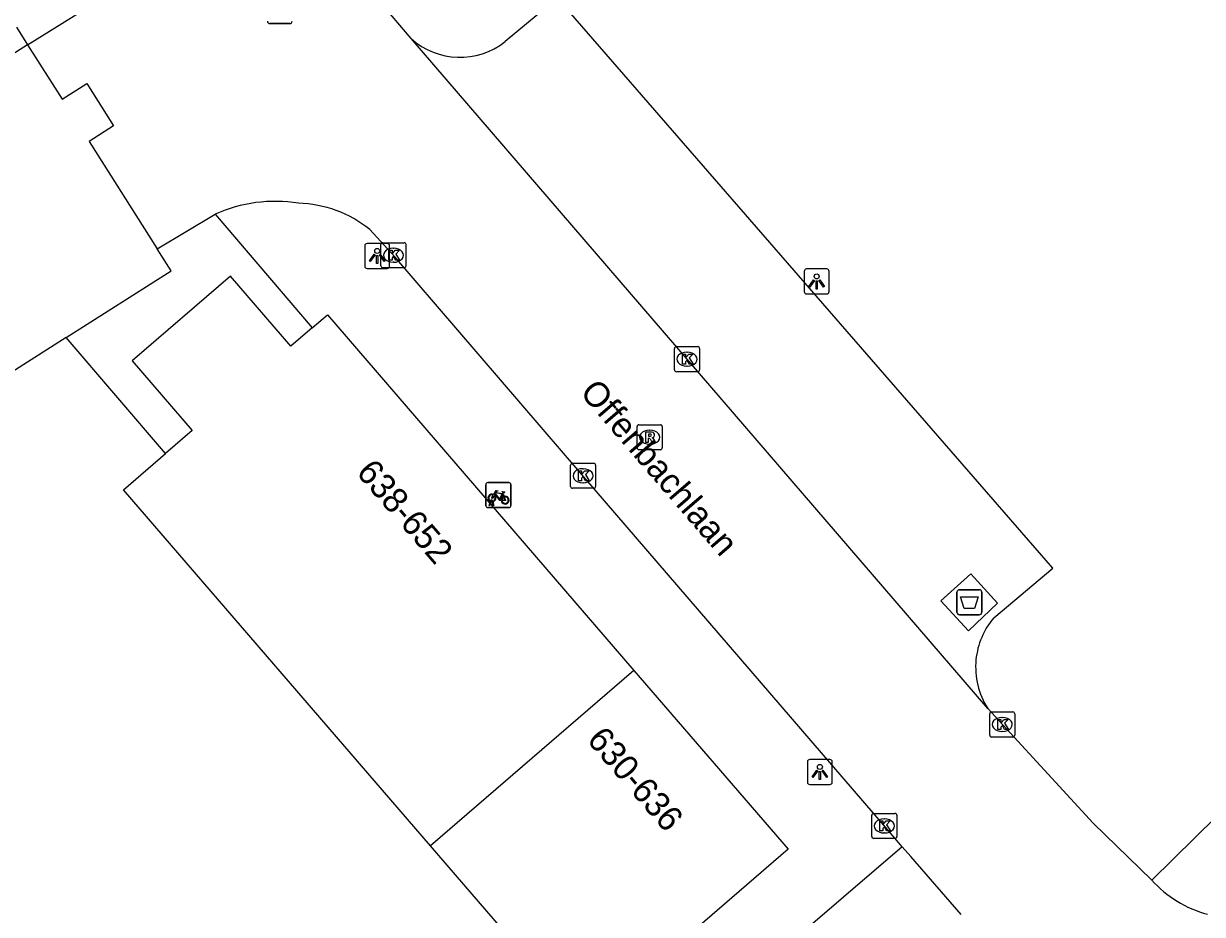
# Model space of a CAD drawing. Extents: x 159222 to 160346, y 381249 to 382166.
# Drawn here: x 159427.5 to 159474.57, y 381376.74 to 381412.31 of the extents above; entities that cross this region are included whole.
import ezdxf

# ---------------------------------------------------------------- set-up
doc = ezdxf.new("R2010")
doc.units = 0
for name, color, linetype in [('IMGEO_Afsluitpaal', 7, 'Continuous'), ('IMGEO_Afval_apart_plaats', 7, 'Continuous'), ('IMGEO_Fietsenrek', 7, 'Continuous'), ('IMGEO_Groenvoorziening', 7, 'Continuous'), ('IMGEO_Kolk', 7, 'Continuous'), ('IMGEO_Lichtpunt', 7, 'Continuous'), ('IMGEO_Openbare_ruimte_label', 7, 'Continuous'), ('IMGEO_Pand', 7, 'Continuous'), ('IMGEO_Pand_nummerreeks', 7, 'Continuous'), ('IMGEO_Parkeervlak_open', 7, 'Continuous'), ('IMGEO_Rijbaan_lokaal_gesloten', 7, 'Continuous'), ('IMGEO_Rijbaan_lokaal_open', 7, 'Continuous'), ('IMGEO_Rioolput', 7, 'Continuous'), ('IMGEO_Voetpad_gesloten', 7, 'Continuous'), ('IMGEO_Voetpad_open', 7, 'Continuous')]:
    doc.layers.add(name, color=color, linetype=linetype)

msp = doc.modelspace()

# ---------------------------------------------------------------- linework, layer by layer
at = {"layer": 'IMGEO_Afsluitpaal'}
for p, q in [((159438.126, 381412.312), (159437.336, 381412.312)), ((159437.336, 381412.312), (159438.126, 381412.312))]:
    msp.add_line(p, q, dxfattribs=at)
for centre, start, end in [((159437.336, 381412.412), 180, 270), ((159437.336, 381412.412), 180, 270), ((159438.126, 381412.412), 270, 0), ((159438.126, 381412.412), 270, 0)]:
    msp.add_arc(centre, 0.1, start, end, dxfattribs=at)
at = {"layer": 'IMGEO_Afval_apart_plaats'}
for p, q in [((159464.868, 381389.707), (159465.658, 381389.707)), ((159465.658, 381389.707), (159464.868, 381389.707)), ((159464.768, 381388.807), (159464.768, 381389.607)), ((159464.768, 381389.607), (159464.768, 381388.807)), ((159465.758, 381389.607), (159465.758, 381388.807)), ((159465.758, 381388.807), (159465.758, 381389.607)), ((159465.658, 381388.707), (159464.868, 381388.707)), ((159464.868, 381388.707), (159465.658, 381388.707))]:
    msp.add_line(p, q, dxfattribs=at)
msp.add_lwpolyline([(159464.911, 381389.421), (159465.615, 381389.421), (159465.466, 381388.951), (159465.06, 381388.951), (159464.911, 381389.421)], dxfattribs=at)
for centre, start, end in [((159464.868, 381389.607), 90, 180), ((159464.868, 381389.607), 90, 180), ((159465.658, 381389.607), 0, 90), ((159465.658, 381389.607), 360, 90), ((159464.868, 381388.807), 180, 270), ((159464.868, 381388.807), 180, 270), ((159465.658, 381388.807), 270, 0), ((159465.658, 381388.807), 270, 0)]:
    msp.add_arc(centre, 0.1, start, end, dxfattribs=at)
at = {"layer": 'IMGEO_Fietsenrek'}
for p, q in [((159445.959, 381393.058), (159445.959, 381393.899)), ((159445.959, 381393.899), (159445.959, 381393.058)), ((159446.034, 381393.983), (159446.875, 381393.983)), ((159446.875, 381393.983), (159446.034, 381393.983)), ((159446.959, 381393.908), (159446.959, 381393.067)), ((159446.959, 381393.067), (159446.959, 381393.908)), ((159446.646, 381393.532), (159446.682, 381393.437)), ((159446.884, 381392.983), (159446.043, 381392.983)), ((159446.043, 381392.983), (159446.884, 381392.983)), ((159446.086, 381393.067), (159446.125, 381393.227)), ((159446.12, 381393.067), (159446.086, 381393.067)), ((159446.155, 381393.215), (159446.12, 381393.067)), ((159446.197, 381393.239), (159446.196, 381393.243)), ((159446.238, 381393.067), (159446.204, 381393.209)), ((159446.228, 381393.25), (159446.229, 381393.243)), ((159446.236, 381393.213), (159446.271, 381393.067)), ((159446.271, 381393.067), (159446.238, 381393.067))]:
    msp.add_line(p, q, dxfattribs=at)
for points in [[(159446.293, 381393.457), (159446.241, 381393.367), (159446.201, 381393.342), (159446.202, 381393.389), (159446.257, 381393.483)], [(159446.272, 381393.509), (159446.367, 381393.673), (159446.453, 381393.659), (159446.455, 381393.65), (159446.399, 381393.639), (159446.372, 381393.594), (159446.628, 381393.553)], [(159446.568, 381393.265), (159446.518, 381393.265), (159446.327, 381393.516), (159446.308, 381393.484)], [(159446.615, 381393.528), (159446.358, 381393.569), (159446.341, 381393.54), (159446.508, 381393.32), (159446.615, 381393.528)], [(159446.663, 381393.43), (159446.633, 381393.507), (159446.524, 381393.289), (159446.567, 381393.289)], [(159446.628, 381393.553), (159446.653, 381393.602), (159446.647, 381393.606), (159446.624, 381393.61), (159446.612, 381393.617), (159446.611, 381393.62), (159446.613, 381393.625), (159446.708, 381393.61), (159446.71, 381393.6), (159446.7, 381393.587), (159446.688, 381393.581), (159446.674, 381393.587), (159446.646, 381393.532)], [(159446.597, 381393.289), (159446.717, 381393.288), (159446.673, 381393.402)], [(159446.693, 381393.409), (159446.748, 381393.264), (159446.598, 381393.264)]]:
    msp.add_lwpolyline(points, dxfattribs=at)
for centre, radius, start, end in [((159446.037, 381393.905), 0.0779, 92.4484, 184.2845), ((159446.037, 381393.905), 0.0779, 92.4484, 184.2845), ((159446.881, 381393.905), 0.0779, 2.4484, 94.2845), ((159446.881, 381393.905), 0.0779, 2.4484, 94.2845), ((159446.199, 381393.368), 0.159, 62.6766, 242.1369), ((159446.199, 381393.368), 0.129, 63.3192, 238.903), ((159446.199, 381393.368), 0.129, 283.6043, 43.4302), ((159446.199, 381393.368), 0.159, 283.5766, 46.6042), ((159446.726, 381393.284), 0.159, 113.3408, 178.3217), ((159446.726, 381393.284), 0.159, 187.0065, 105.7708), ((159446.037, 381393.061), 0.0779, 182.4484, 274.2845), ((159446.037, 381393.061), 0.0779, 182.4484, 274.2845), ((159446.179, 381393.239), 0.0499, 12.8025, 158.6934), ((159446.199, 381393.368), 0.159, 253.9967, 271.7867), ((159446.179, 381393.239), 0.0174, 12.8025, 163.4502), ((159446.199, 381393.368), 0.129, 253.415, 269.0204), ((159446.726, 381393.284), 0.129, 113.923, 177.9556), ((159446.726, 381393.284), 0.129, 188.6715, 104.5883), ((159446.881, 381393.061), 0.0779, 272.4484, 4.2845), ((159446.881, 381393.061), 0.0779, 272.4484, 4.2845)]:
    msp.add_arc(centre, radius, start, end, dxfattribs=at)
at = {"layer": 'IMGEO_Groenvoorziening'}
msp.add_lwpolyline([(159433.172, 381395.147), (159429.201, 381399.779)], dxfattribs=at)
at = {"layer": 'IMGEO_Kolk'}
for p, q in [((159441.769, 381402.636), (159441.769, 381403.488)), ((159441.844, 381403.562), (159442.696, 381403.562)), ((159442.257, 381403.342), (159442.282, 381403.342)), ((159442.77, 381403.488), (159442.77, 381402.636)), ((159442.696, 381402.562), (159441.844, 381402.562)), ((159442.28, 381402.782), (159442.255, 381402.782)), ((159453.49, 381398.487), (159453.49, 381399.339)), ((159453.565, 381399.413), (159454.417, 381399.413)), ((159453.978, 381399.193), (159454.003, 381399.193)), ((159454.491, 381399.339), (159454.491, 381398.487)), ((159454.001, 381398.633), (159453.976, 381398.633)), ((159454.417, 381398.413), (159453.565, 381398.413)), ((159449.339, 381393.831), (159449.339, 381394.683)), ((159449.414, 381394.757), (159450.266, 381394.757)), ((159449.827, 381394.537), (159449.852, 381394.537)), ((159450.34, 381394.683), (159450.34, 381393.831)), ((159449.85, 381393.977), (159449.825, 381393.977)), ((159450.266, 381393.757), (159449.414, 381393.757)), ((159466.077, 381383.899), (159466.077, 381384.751)), ((159466.152, 381384.825), (159467.004, 381384.825)), ((159466.565, 381384.605), (159466.59, 381384.605)), ((159467.078, 381384.751), (159467.078, 381383.899)), ((159466.588, 381384.045), (159466.563, 381384.045)), ((159467.004, 381383.825), (159466.152, 381383.825)), ((159461.442, 381380.773), (159462.294, 381380.773)), ((159461.367, 381379.847), (159461.367, 381380.699)), ((159461.855, 381380.553), (159461.88, 381380.553)), ((159462.368, 381380.699), (159462.368, 381379.847)), ((159461.878, 381379.993), (159461.853, 381379.993)), ((159462.294, 381379.773), (159461.442, 381379.773))]:
    msp.add_line(p, q, dxfattribs=at)
for points in [[(159441.769, 381402.636), (159441.769, 381403.488)], [(159441.844, 381403.562), (159442.696, 381403.562)], [(159442.77, 381403.488), (159442.77, 381402.636)], [(159442.09, 381403.262), (159442.213, 381403.262), (159442.213, 381403.111), (159442.343, 381403.262), (159442.507, 381403.262), (159442.361, 381403.111), (159442.514, 381402.862), (159442.362, 381402.862), (159442.277, 381403.026), (159442.213, 381402.959), (159442.213, 381402.862), (159442.09, 381402.862), (159442.09, 381403.262)], [(159442.696, 381402.562), (159441.844, 381402.562)], [(159453.49, 381398.487), (159453.49, 381399.339)], [(159453.565, 381399.413), (159454.417, 381399.413)], [(159453.811, 381399.113), (159453.934, 381399.113), (159453.934, 381398.962), (159454.064, 381399.113), (159454.228, 381399.113), (159454.082, 381398.962), (159454.235, 381398.713), (159454.083, 381398.713), (159453.998, 381398.877), (159453.934, 381398.81), (159453.934, 381398.713), (159453.811, 381398.713), (159453.811, 381399.113)], [(159454.491, 381399.339), (159454.491, 381398.487)], [(159454.417, 381398.413), (159453.565, 381398.413)], [(159449.339, 381393.831), (159449.339, 381394.683)], [(159449.414, 381394.757), (159450.266, 381394.757)], [(159449.66, 381394.457), (159449.783, 381394.457), (159449.783, 381394.306), (159449.913, 381394.457), (159450.077, 381394.457), (159449.931, 381394.306), (159450.084, 381394.057), (159449.932, 381394.057), (159449.847, 381394.221), (159449.783, 381394.154), (159449.783, 381394.057), (159449.66, 381394.057), (159449.66, 381394.457)], [(159450.34, 381394.683), (159450.34, 381393.831)], [(159450.266, 381393.757), (159449.414, 381393.757)], [(159466.077, 381383.899), (159466.077, 381384.751)], [(159466.152, 381384.825), (159467.004, 381384.825)], [(159466.398, 381384.525), (159466.521, 381384.525), (159466.521, 381384.374), (159466.651, 381384.525), (159466.815, 381384.525), (159466.669, 381384.374), (159466.822, 381384.125), (159466.67, 381384.125), (159466.585, 381384.289), (159466.521, 381384.222), (159466.521, 381384.125), (159466.398, 381384.125), (159466.398, 381384.525)], [(159467.078, 381384.751), (159467.078, 381383.899)], [(159467.004, 381383.825), (159466.152, 381383.825)], [(159461.442, 381380.773), (159462.294, 381380.773)], [(159461.367, 381379.847), (159461.367, 381380.699)], [(159461.688, 381380.473), (159461.811, 381380.473), (159461.811, 381380.322), (159461.941, 381380.473), (159462.105, 381380.473), (159461.959, 381380.322), (159462.112, 381380.073), (159461.96, 381380.073), (159461.875, 381380.237), (159461.811, 381380.17), (159461.811, 381380.073), (159461.688, 381380.073), (159461.688, 381380.473)], [(159462.368, 381380.699), (159462.368, 381379.847)], [(159462.294, 381379.773), (159461.442, 381379.773)]]:
    msp.add_lwpolyline(points, dxfattribs=at)
for centre, start, end in [((159441.846, 381403.486), 91.552, 178.448), ((159441.846, 381403.486), 91.552, 178.448), ((159442.694, 381403.486), 1.552, 88.448), ((159442.694, 381403.486), 1.552, 88.448), ((159441.846, 381402.638), 181.552, 268.448), ((159441.846, 381402.638), 181.552, 268.448), ((159442.694, 381402.638), 271.552, 358.448), ((159442.694, 381402.638), 271.552, 358.448), ((159453.567, 381399.337), 91.552, 178.448), ((159453.567, 381399.337), 91.552, 178.448), ((159454.415, 381399.337), 1.552, 88.448), ((159454.415, 381399.337), 1.552, 88.448), ((159453.567, 381398.489), 181.552, 268.448), ((159453.567, 381398.489), 181.552, 268.448), ((159454.415, 381398.489), 271.552, 358.448), ((159454.415, 381398.489), 271.552, 358.448), ((159449.416, 381394.681), 91.552, 178.448), ((159449.416, 381394.681), 91.552, 178.448), ((159450.264, 381394.681), 1.552, 88.448), ((159450.264, 381394.681), 1.552, 88.448), ((159449.416, 381393.833), 181.552, 268.448), ((159449.416, 381393.833), 181.552, 268.448), ((159450.264, 381393.833), 271.552, 358.448), ((159450.264, 381393.833), 271.552, 358.448), ((159466.154, 381384.749), 91.552, 178.448), ((159466.154, 381384.749), 91.552, 178.448), ((159467.002, 381384.749), 1.552, 88.448), ((159467.002, 381384.749), 1.552, 88.448), ((159466.154, 381383.901), 181.552, 268.448), ((159466.154, 381383.901), 181.552, 268.448), ((159467.002, 381383.901), 271.552, 358.448), ((159467.002, 381383.901), 271.552, 358.448), ((159461.444, 381380.697), 91.552, 178.448), ((159461.444, 381380.697), 91.552, 178.448), ((159462.292, 381380.697), 1.552, 88.448), ((159462.292, 381380.697), 1.552, 88.448), ((159461.444, 381379.849), 181.552, 268.448), ((159461.444, 381379.849), 181.552, 268.448), ((159462.292, 381379.849), 271.552, 358.448), ((159462.292, 381379.849), 271.552, 358.448)]:
    msp.add_arc(centre, 0.0765, start, end, dxfattribs=at)
for centre, major_axis, ratio, start_param, end_param in [((159442.256, 381403.062), (-0.387, 0.002), 0.722429, 4.712389, 7.853982), ((159442.281, 381403.062), (-0.39, 0.002), 0.717154, 1.570796, 4.712389), ((159453.977, 381398.913), (-0.387, 0.002), 0.722429, 4.712389, 7.853982), ((159454.002, 381398.913), (-0.39, 0.002), 0.717154, 1.570796, 4.712389), ((159449.826, 381394.257), (-0.387, 0.002), 0.722429, 4.712389, 7.853982), ((159449.851, 381394.257), (-0.39, 0.002), 0.717154, 1.570796, 4.712389), ((159466.564, 381384.325), (-0.387, 0.002), 0.722429, 4.712389, 7.853982), ((159466.589, 381384.325), (-0.39, 0.002), 0.717154, 1.570796, 4.712389), ((159461.854, 381380.273), (-0.387, 0.002), 0.722429, 4.712389, 7.853982), ((159461.879, 381380.273), (-0.39, 0.002), 0.717154, 1.570796, 4.712389)]:
    msp.add_ellipse(centre, major_axis=major_axis, ratio=ratio, start_param=start_param, end_param=end_param, dxfattribs=at)
at = {"layer": 'IMGEO_Lichtpunt'}
for p, q in [((159441.121, 381403.436), (159441.121, 381402.629)), ((159441.121, 381403.436), (159441.121, 381402.629)), ((159442.023, 381403.531), (159441.215, 381403.531)), ((159442.023, 381403.531), (159441.215, 381403.531)), ((159442.117, 381402.629), (159442.117, 381403.436)), ((159442.117, 381402.629), (159442.117, 381403.436)), ((159441.215, 381402.535), (159442.023, 381402.535)), ((159441.215, 381402.535), (159442.023, 381402.535)), ((159458.668, 381402.419), (159458.668, 381401.612)), ((159458.668, 381402.419), (159458.668, 381401.612)), ((159459.57, 381402.514), (159458.762, 381402.514)), ((159459.57, 381402.514), (159458.762, 381402.514)), ((159459.664, 381401.612), (159459.664, 381402.419)), ((159459.664, 381401.612), (159459.664, 381402.419)), ((159458.762, 381401.518), (159459.57, 381401.518)), ((159458.762, 381401.518), (159459.57, 381401.518)), ((159458.795, 381382.832), (159458.795, 381382.025)), ((159458.795, 381382.832), (159458.795, 381382.025)), ((159459.697, 381382.927), (159458.889, 381382.927)), ((159459.697, 381382.927), (159458.889, 381382.927)), ((159459.791, 381382.025), (159459.791, 381382.832)), ((159459.791, 381382.025), (159459.791, 381382.832)), ((159458.889, 381381.931), (159459.697, 381381.931)), ((159458.889, 381381.931), (159459.697, 381381.931))]:
    msp.add_line(p, q, dxfattribs=at)
for points in [[(159441.495, 381403.1), (159441.534, 381403.072), (159441.346, 381402.81), (159441.308, 381402.837), (159441.495, 381403.1)], [(159441.597, 381403.052), (159441.644, 381403.052), (159441.644, 381402.73), (159441.597, 381402.73), (159441.597, 381403.052)], [(159441.707, 381403.072), (159441.745, 381403.099), (159441.932, 381402.837), (159441.893, 381402.809), (159441.707, 381403.072)], [(159459.042, 381402.083), (159459.081, 381402.055), (159458.893, 381401.793), (159458.855, 381401.82), (159459.042, 381402.083)], [(159459.144, 381402.035), (159459.191, 381402.035), (159459.191, 381401.713), (159459.144, 381401.713), (159459.144, 381402.035)], [(159459.254, 381402.055), (159459.292, 381402.082), (159459.479, 381401.82), (159459.44, 381401.792), (159459.254, 381402.055)], [(159459.169, 381382.496), (159459.208, 381382.468), (159459.02, 381382.206), (159458.982, 381382.233), (159459.169, 381382.496)], [(159459.271, 381382.448), (159459.318, 381382.448), (159459.318, 381382.126), (159459.271, 381382.126), (159459.271, 381382.448)], [(159459.381, 381382.468), (159459.419, 381382.495), (159459.606, 381382.233), (159459.567, 381382.205), (159459.381, 381382.468)]]:
    msp.add_lwpolyline(points, dxfattribs=at)
for centre in [(159441.62, 381403.234), (159459.167, 381402.217), (159459.294, 381382.63)]:
    msp.add_circle(centre, 0.0994, dxfattribs=at)
for centre, start, end in [((159441.215, 381403.436), 90, 180), ((159441.215, 381403.436), 90, 180), ((159442.023, 381403.436), 0, 90), ((159442.023, 381403.436), 0, 90), ((159441.215, 381402.629), 180, 270), ((159441.215, 381402.629), 180, 270), ((159442.023, 381402.629), 270, 0), ((159442.023, 381402.629), 270, 360), ((159458.762, 381402.419), 90, 180), ((159458.762, 381402.419), 90, 180), ((159459.57, 381402.419), 0, 90), ((159459.57, 381402.419), 0, 90), ((159458.762, 381401.612), 180, 270), ((159458.762, 381401.612), 180, 270), ((159459.57, 381401.612), 270, 0), ((159459.57, 381401.612), 270, 360), ((159458.889, 381382.832), 90, 180), ((159458.889, 381382.832), 90, 180), ((159459.697, 381382.832), 0, 90), ((159459.697, 381382.832), 0, 90), ((159458.889, 381382.025), 180, 270), ((159458.889, 381382.025), 180, 270), ((159459.697, 381382.025), 270, 0), ((159459.697, 381382.025), 270, 360)]:
    msp.add_arc(centre, 0.0946, start, end, dxfattribs=at)
at = {"layer": 'IMGEO_Pand'}
for points in [[(159427.663, 381411.461), (159419.887, 381406.517)], [(159427.663, 381411.461), (159429.041, 381409.292), (159430.021, 381409.916), (159431.095, 381408.229), (159430.114, 381407.605), (159432.836, 381403.323)], [(159429.201, 381399.779), (159433.394, 381402.445), (159432.836, 381403.323)], [(159439.025, 381400.167), (159438.177, 381399.435), (159435.769, 381402.228), (159431.838, 381398.84), (159434.233, 381396.062), (159433.172, 381395.147)], [(159439.025, 381400.167), (159439.63, 381400.688), (159451.873, 381386.487)], [(159429.201, 381399.779), (159425.618, 381397.501)], [(159443.75, 381379.482), (159431.493, 381393.699), (159433.172, 381395.147)], [(159451.873, 381386.487), (159443.75, 381379.482)], [(159451.873, 381386.487), (159458.033, 381379.341), (159449.908, 381372.338)], [(159449.908, 381372.338), (159443.75, 381379.482)]]:
    msp.add_lwpolyline(points, dxfattribs=at)
at = {"layer": 'IMGEO_Parkeervlak_open'}
msp.add_lwpolyline([(159466.239, 381388.586), (159468.591, 381390.562), (159448.825, 381413.344), (159446.732, 381411.591)], dxfattribs=at)
for centre, radius, start, end in [((159444.927, 381413.89), 2.923, 228.0622, 308.1276), ((159468.567, 381386.609), 3.054, 139.6693, 174.3305), ((159468.637, 381386.627), 3.122, 174.7887, 212.3292)]:
    msp.add_arc(centre, radius, start, end, dxfattribs=at)
at = {"layer": 'IMGEO_Rijbaan_lokaal_gesloten'}
msp.add_arc((159552.04, 381342.438), 79.832, 152.65249, 166.02988, dxfattribs=at)
at = {"layer": 'IMGEO_Rijbaan_lokaal_open'}
for points in [[(159442.974, 381411.716), (159437.814, 381417.797)], [(159427.663, 381411.461), (159436.798, 381417.166)], [(159465.999, 381384.958), (159442.974, 381411.716)], [(159432.836, 381403.323), (159435.147, 381404.701)], [(159462.585, 381379.446), (159461.913, 381380.221), (159449.874, 381394.218), (159442.323, 381403.005), (159441.326, 381404.091)], [(159472.543, 381378.114), (159470.205, 381380.386), (159465.999, 381384.958)], [(159462.585, 381379.446), (159450.772, 381369.308), (159450.035, 381369.261)], [(159464.937, 381376.731), (159462.927, 381379.051), (159462.585, 381379.446)]]:
    msp.add_lwpolyline(points, dxfattribs=at)
for centre, radius, start, end in [((159437.543, 381399.351), 5.862, 80.837, 114.12), ((159438.338, 381400.361), 4.779, 51.3055, 88.351), ((159475.972, 381381.209), 4.619, 222.0698, 254.8649)]:
    msp.add_arc(centre, radius, start, end, dxfattribs=at)
at = {"layer": 'IMGEO_Rioolput'}
for p, q in [((159452.073, 381396.295), (159452.925, 381396.295)), ((159451.998, 381395.369), (159451.998, 381396.221)), ((159452.486, 381396.075), (159452.511, 381396.075)), ((159452.999, 381396.221), (159452.999, 381395.369)), ((159452.509, 381395.515), (159452.484, 381395.515)), ((159452.925, 381395.295), (159452.073, 381395.295))]:
    msp.add_line(p, q, dxfattribs=at)
for points in [[(159452.073, 381396.295), (159452.925, 381396.295)], [(159451.998, 381395.369), (159451.998, 381396.221)], [(159452.587, 381395.993), (159452.335, 381395.995), (159452.335, 381395.595)], [(159452.513, 381395.914), (159452.459, 381395.914), (159452.459, 381395.833)], [(159452.459, 381395.833), (159452.511, 381395.833)], [(159452.999, 381396.221), (159452.999, 381395.369)], [(159452.335, 381395.595), (159452.459, 381395.595), (159452.459, 381395.757), (159452.47, 381395.757)], [(159452.517, 381395.728), (159452.588, 381395.595), (159452.728, 381395.595), (159452.663, 381395.721)], [(159452.925, 381395.295), (159452.073, 381395.295)]]:
    msp.add_lwpolyline(points, dxfattribs=at)
for centre, radius, start, end in [((159452.075, 381396.219), 0.0765, 91.552, 178.448), ((159452.075, 381396.219), 0.0765, 91.552, 178.448), ((159452.923, 381396.219), 0.0765, 1.552, 88.448), ((159452.923, 381396.219), 0.0765, 1.552, 88.448), ((159452.495, 381396.022), 0.19, 274.7715, 282.9687), ((159452.519, 381395.818), 0.0964, 77.0061, 93.1865), ((159452.533, 381395.875), 0.0378, 276.6634, 79.6772), ((159452.586, 381395.883), 0.109, 350.3612, 89.416), ((159452.584, 381395.883), 0.112, 277.5842, 350.9817), ((159452.075, 381395.371), 0.0765, 181.552, 268.448), ((159452.075, 381395.371), 0.0765, 181.552, 268.448), ((159452.469, 381395.704), 0.0533, 26.0293, 88.6989), ((159452.568, 381395.668), 0.108, 29.5134, 73.7905), ((159452.923, 381395.371), 0.0765, 271.552, 358.448), ((159452.923, 381395.371), 0.0765, 271.552, 358.448)]:
    msp.add_arc(centre, radius, start, end, dxfattribs=at)
for centre, major_axis, ratio, start_param, end_param in [((159452.485, 381395.795), (-0.387, 0.002), 0.722429, 4.712389, 7.853982), ((159452.51, 381395.795), (-0.39, 0.002), 0.717154, 1.570796, 4.712389)]:
    msp.add_ellipse(centre, major_axis=major_axis, ratio=ratio, start_param=start_param, end_param=end_param, dxfattribs=at)
at = {"layer": 'IMGEO_Voetpad_gesloten'}
msp.add_lwpolyline([(159465.323, 381390.346), (159464.131, 381389.256), (159465.23, 381388.063), (159466.382, 381389.169), (159465.323, 381390.346)], dxfattribs=at)
at = {"layer": 'IMGEO_Voetpad_open'}
for points in [[(159519.316, 381424.154), (159500, 381405.14), (159472.543, 381378.114)], [(159427.216, 381412.175), (159427.663, 381411.461)], [(159435.147, 381404.701), (159439.025, 381400.167)]]:
    msp.add_lwpolyline(points, dxfattribs=at)

# ---------------------------------------------------------------- texts
at = {"layer": 'IMGEO_Openbare_ruimte_label'}
msp.add_text('Offenbachlaan', height=1, rotation=310.7007, dxfattribs=at).set_placement((159449.678, 381397.563))
at = {"layer": 'IMGEO_Pand_nummerreeks'}
for s, p in [('638-652', (159440.75, 381394.366)), ('630-636', (159449.955, 381383.688))]:
    msp.add_text(s, height=1, rotation=310.7642, dxfattribs=at).set_placement(p)

doc.saveas('drawing.dxf')
